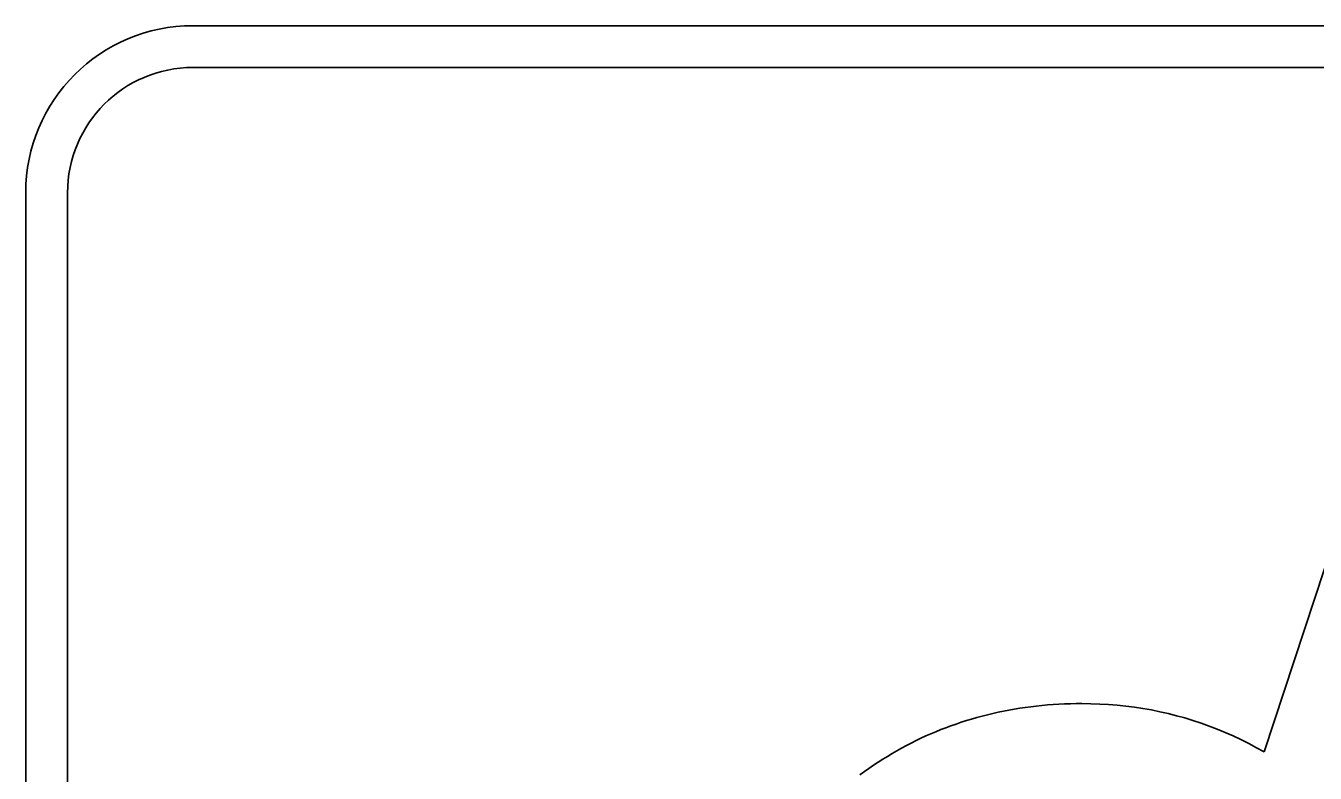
# Model space of a CAD drawing. Extents: x 99958 to 100136, y 99935 to 100013.
# Drawn here: x 100027.1215 to 100027.2516, y 99974.3745 to 99974.45 of the extents above; entities that cross this region are included whole.
import ezdxf

# ---------------------------------------------------------------- set-up
doc = ezdxf.new("R2010")
doc.units = 0
doc.layers.add('TR_SN_ConstructionSigns', color=7, linetype='Continuous')

msp = doc.modelspace()

# ---------------------------------------------------------------- linework, layer by layer
at = {"layer": 'TR_SN_ConstructionSigns'}
for p, q in [((100027.44211, 99974.45001), (100027.13836, 99974.45001)), ((100027.44211, 99974.45001), (100027.13836, 99974.45001)), ((100027.13836, 99974.45001), (100027.44211, 99974.45001)), ((100027.13836, 99974.44579), (100027.44211, 99974.44579)), ((100027.12149, 99974.43314), (100027.12149, 99974.19689)), ((100027.12149, 99974.43314), (100027.12149, 99974.19689)), ((100027.12149, 99974.19689), (100027.12149, 99974.43314)), ((100027.1257, 99974.19689), (100027.1257, 99974.43314)), ((100027.25625, 99974.40638), (100027.24648, 99974.37667)), ((100027.21908, 99974.38055), (100027.21854, 99974.38043)), ((100027.21962, 99974.38068), (100027.21908, 99974.38055)), ((100027.22016, 99974.38079), (100027.21962, 99974.38068)), ((100027.22071, 99974.38089), (100027.22016, 99974.38079)), ((100027.22125, 99974.38099), (100027.22071, 99974.38089)), ((100027.22181, 99974.38108), (100027.22125, 99974.38099)), ((100027.22236, 99974.38116), (100027.22181, 99974.38108)), ((100027.22292, 99974.38124), (100027.22236, 99974.38116)), ((100027.22348, 99974.3813), (100027.22292, 99974.38124)), ((100027.22405, 99974.38136), (100027.22348, 99974.3813)), ((100027.22462, 99974.38141), (100027.22405, 99974.38136)), ((100027.22519, 99974.38145), (100027.22462, 99974.38141)), ((100027.22576, 99974.38149), (100027.22519, 99974.38145)), ((100027.22634, 99974.38152), (100027.22576, 99974.38149)), ((100027.22692, 99974.38154), (100027.22634, 99974.38152)), ((100027.2275, 99974.38155), (100027.22692, 99974.38154)), ((100027.22809, 99974.38155), (100027.2275, 99974.38155)), ((100027.22899, 99974.38154), (100027.22809, 99974.38155)), ((100027.22988, 99974.38151), (100027.22899, 99974.38154)), ((100027.23076, 99974.38146), (100027.22988, 99974.38151)), ((100027.23164, 99974.38139), (100027.23076, 99974.38146)), ((100027.23251, 99974.3813), (100027.23164, 99974.38139)), ((100027.23338, 99974.38119), (100027.23251, 99974.3813)), ((100027.23424, 99974.38106), (100027.23338, 99974.38119)), ((100027.2351, 99974.38091), (100027.23424, 99974.38106)), ((100027.23595, 99974.38073), (100027.2351, 99974.38091)), ((100027.23679, 99974.38054), (100027.23595, 99974.38073)), ((100027.23763, 99974.38033), (100027.23679, 99974.38054)), ((100027.21487, 99974.37931), (100027.21436, 99974.37912)), ((100027.21538, 99974.37949), (100027.21487, 99974.37931)), ((100027.2159, 99974.37967), (100027.21538, 99974.37949)), ((100027.21642, 99974.37983), (100027.2159, 99974.37967)), ((100027.21695, 99974.37999), (100027.21642, 99974.37983)), ((100027.21747, 99974.38015), (100027.21695, 99974.37999)), ((100027.21801, 99974.38029), (100027.21747, 99974.38015)), ((100027.21854, 99974.38043), (100027.21801, 99974.38029)), ((100027.23847, 99974.3801), (100027.23763, 99974.38033)), ((100027.23929, 99974.37985), (100027.23847, 99974.3801)), ((100027.24011, 99974.37957), (100027.23929, 99974.37985)), ((100027.24093, 99974.37928), (100027.24011, 99974.37957)), ((100027.24174, 99974.37897), (100027.24093, 99974.37928)), ((100027.21184, 99974.37805), (100027.21135, 99974.37781)), ((100027.21234, 99974.37828), (100027.21184, 99974.37805)), ((100027.21284, 99974.3785), (100027.21234, 99974.37828)), ((100027.21334, 99974.37871), (100027.21284, 99974.3785)), ((100027.21385, 99974.37892), (100027.21334, 99974.37871)), ((100027.21436, 99974.37912), (100027.21385, 99974.37892)), ((100027.24254, 99974.37864), (100027.24174, 99974.37897)), ((100027.24334, 99974.37828), (100027.24254, 99974.37864)), ((100027.24413, 99974.37791), (100027.24334, 99974.37828)), ((100027.24492, 99974.37752), (100027.24413, 99974.37791)), ((100027.20941, 99974.37678), (100027.20893, 99974.37651)), ((100027.20989, 99974.37705), (100027.20941, 99974.37678)), ((100027.21037, 99974.37731), (100027.20989, 99974.37705)), ((100027.21086, 99974.37756), (100027.21037, 99974.37731)), ((100027.21135, 99974.37781), (100027.21086, 99974.37756)), ((100027.2457, 99974.3771), (100027.24492, 99974.37752)), ((100027.24648, 99974.37667), (100027.2457, 99974.3771)), ((100027.20705, 99974.37532), (100027.20659, 99974.37501)), ((100027.20752, 99974.37563), (100027.20705, 99974.37532)), ((100027.20799, 99974.37593), (100027.20752, 99974.37563)), ((100027.20846, 99974.37622), (100027.20799, 99974.37593)), ((100027.20893, 99974.37651), (100027.20846, 99974.37622)), ((100027.20613, 99974.37468), (100027.20568, 99974.37435)), ((100027.20659, 99974.37501), (100027.20613, 99974.37468))]:
    msp.add_line(p, q, dxfattribs=at)
for radius in [0.01688, 0.01688, 0.01688, 0.01266]:
    msp.add_arc((100027.13836, 99974.43314), radius, 90, 180, dxfattribs=at)

doc.saveas('drawing.dxf')
